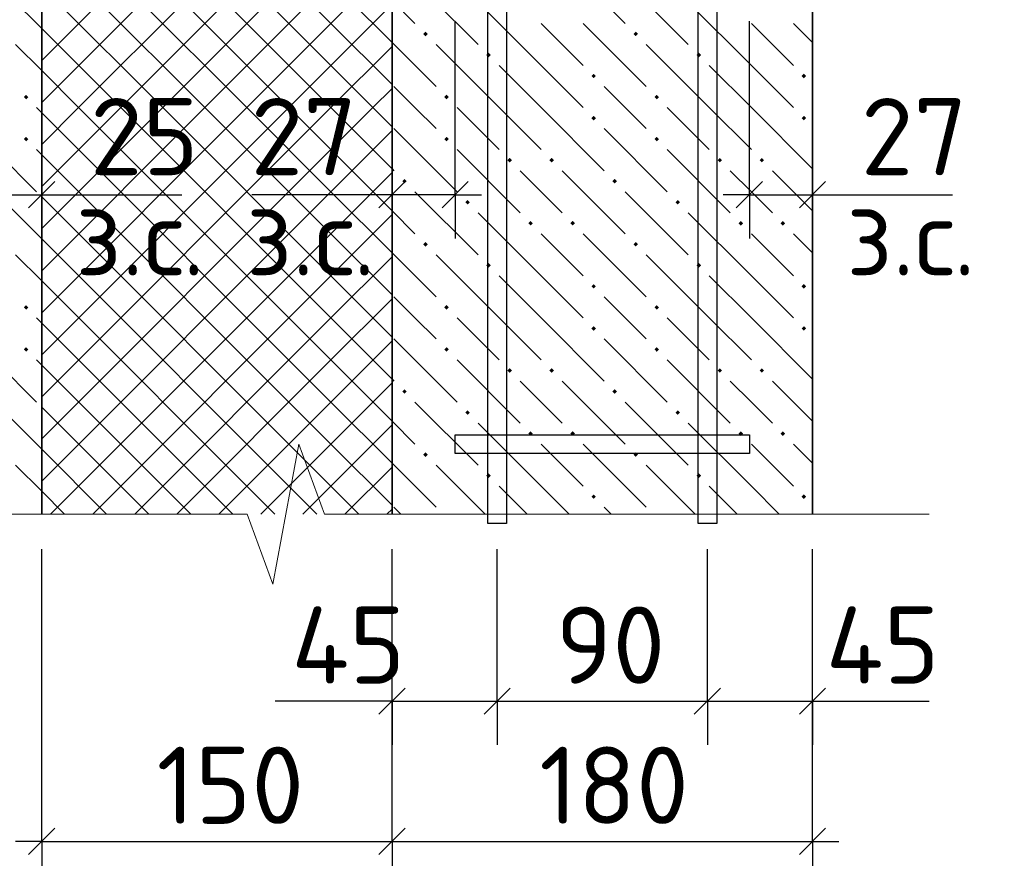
# Model space of a CAD drawing. Header units: millimetres. Extents: x 40580 to 1930067, y -240640 to 81020.
# Tile 429 of 656: x 1133009 to 1135819, y -203790 to -201398. Entities that reach past the tile are written whole.
import ezdxf

# ---------------------------------------------------------------- set-up
doc = ezdxf.new("R2010")
doc.units = ezdxf.units.MM
for name, color, linetype, lineweight in [('Standard', 7, 'Continuous', 25), ('ЖБ Перекрытие верхний уровень', 7, 'Continuous', 35), ('Примечания', 7, 'Continuous', 13), ('Ребро вкладыша арматура S1', 52, 'Continuous', 25), ('Ребро вкладыша арматура поперечная AW', 52, 'Continuous', 25)]:
    doc.layers.add(name, color=color, linetype=linetype, lineweight=lineweight)
doc.layers.add('Размерная выноска', color=7, linetype='Continuous')
doc.layers.add('Стилевая поверхн.', color=7, linetype='Continuous')
doc.styles.add('ISOCPEUR', font='isocpeur.ttf')

msp = doc.modelspace()

# ---------------------------------------------------------------- hatches: boundary and pattern name
at = {"layer": 'ЖБ Перекрытие верхний уровень', "linetype": 'Continuous', "lineweight": -3, "transparency": 33554687}
for points in [[(1134160.9, -201438.3), (1134167.4, -201431.8), (1134173.9, -201438.3), (1134167.4, -201444.8)], [(1134760.9, -201438.3), (1134767.4, -201431.8), (1134773.9, -201438.3), (1134767.4, -201444.8)], [(1134340.9, -201498.3), (1134347.4, -201491.8), (1134353.9, -201498.3), (1134347.4, -201504.8)], [(1134940.9, -201498.3), (1134947.4, -201491.8), (1134953.9, -201498.3), (1134947.4, -201504.8)], [(1134640.9, -201558.3), (1134647.4, -201551.8), (1134653.9, -201558.3), (1134647.4, -201564.8)], [(1135240.9, -201558.3), (1135247.4, -201551.8), (1135253.9, -201558.3), (1135247.4, -201564.8)], [(1133020.9, -201618.3), (1133027.4, -201611.8), (1133033.9, -201618.3), (1133027.4, -201624.8)], [(1134220.9, -201618.3), (1134227.4, -201611.8), (1134233.9, -201618.3), (1134227.4, -201624.8)], [(1134820.9, -201618.3), (1134827.4, -201611.8), (1134833.9, -201618.3), (1134827.4, -201624.8)], [(1134640.9, -201678.3), (1134647.4, -201671.8), (1134653.9, -201678.3), (1134647.4, -201684.8)], [(1135240.9, -201678.3), (1135247.4, -201671.8), (1135253.9, -201678.3), (1135247.4, -201684.8)], [(1133020.9, -201738.3), (1133027.4, -201731.8), (1133033.9, -201738.3), (1133027.4, -201744.8)], [(1134220.9, -201738.3), (1134227.4, -201731.8), (1134233.9, -201738.3), (1134227.4, -201744.8)], [(1134820.9, -201738.3), (1134827.4, -201731.8), (1134833.9, -201738.3), (1134827.4, -201744.8)], [(1134400.9, -201798.3), (1134407.4, -201791.8), (1134413.9, -201798.3), (1134407.4, -201804.8)], [(1134520.9, -201798.3), (1134527.4, -201791.8), (1134533.9, -201798.3), (1134527.4, -201804.8)], [(1135000.9, -201798.3), (1135007.4, -201791.8), (1135013.9, -201798.3), (1135007.4, -201804.8)], [(1135120.9, -201798.3), (1135127.4, -201791.8), (1135133.9, -201798.3), (1135127.4, -201804.8)], [(1134100.9, -201858.3), (1134107.4, -201851.8), (1134113.9, -201858.3), (1134107.4, -201864.8)], [(1134700.9, -201858.3), (1134707.4, -201851.8), (1134713.9, -201858.3), (1134707.4, -201864.8)], [(1134280.9, -201918.3), (1134287.4, -201911.8), (1134293.9, -201918.3), (1134287.4, -201924.8)], [(1134880.9, -201918.3), (1134887.4, -201911.8), (1134893.9, -201918.3), (1134887.4, -201924.8)], [(1134460.9, -201978.3), (1134467.4, -201971.8), (1134473.9, -201978.3), (1134467.4, -201984.8)], [(1134580.9, -201978.3), (1134587.4, -201971.8), (1134593.9, -201978.3), (1134587.4, -201984.8)], [(1135060.9, -201978.3), (1135067.4, -201971.8), (1135073.9, -201978.3), (1135067.4, -201984.8)], [(1135180.9, -201978.3), (1135187.4, -201971.8), (1135193.9, -201978.3), (1135187.4, -201984.8)], [(1134160.9, -202038.3), (1134167.4, -202031.8), (1134173.9, -202038.3), (1134167.4, -202044.8)], [(1134760.9, -202038.3), (1134767.4, -202031.8), (1134773.9, -202038.3), (1134767.4, -202044.8)], [(1134340.9, -202098.3), (1134347.4, -202091.8), (1134353.9, -202098.3), (1134347.4, -202104.8)], [(1134940.9, -202098.3), (1134947.4, -202091.8), (1134953.9, -202098.3), (1134947.4, -202104.8)], [(1134640.9, -202158.3), (1134647.4, -202151.8), (1134653.9, -202158.3), (1134647.4, -202164.8)], [(1135240.9, -202158.3), (1135247.4, -202151.8), (1135253.9, -202158.3), (1135247.4, -202164.8)], [(1133020.9, -202218.3), (1133027.4, -202211.8), (1133033.9, -202218.3), (1133027.4, -202224.8)], [(1134220.9, -202218.3), (1134227.4, -202211.8), (1134233.9, -202218.3), (1134227.4, -202224.8)], [(1134820.9, -202218.3), (1134827.4, -202211.8), (1134833.9, -202218.3), (1134827.4, -202224.8)], [(1134640.9, -202278.3), (1134647.4, -202271.8), (1134653.9, -202278.3), (1134647.4, -202284.8)], [(1135240.9, -202278.3), (1135247.4, -202271.8), (1135253.9, -202278.3), (1135247.4, -202284.8)], [(1133020.9, -202338.3), (1133027.4, -202331.8), (1133033.9, -202338.3), (1133027.4, -202344.8)], [(1134220.9, -202338.3), (1134227.4, -202331.8), (1134233.9, -202338.3), (1134227.4, -202344.8)], [(1134820.9, -202338.3), (1134827.4, -202331.8), (1134833.9, -202338.3), (1134827.4, -202344.8)], [(1134400.9, -202398.3), (1134407.4, -202391.8), (1134413.9, -202398.3), (1134407.4, -202404.8)], [(1134520.9, -202398.3), (1134527.4, -202391.8), (1134533.9, -202398.3), (1134527.4, -202404.8)], [(1135000.9, -202398.3), (1135007.4, -202391.8), (1135013.9, -202398.3), (1135007.4, -202404.8)], [(1135120.9, -202398.3), (1135127.4, -202391.8), (1135133.9, -202398.3), (1135127.4, -202404.8)], [(1134100.9, -202458.3), (1134107.4, -202451.8), (1134113.9, -202458.3), (1134107.4, -202464.8)], [(1134700.9, -202458.3), (1134707.4, -202451.8), (1134713.9, -202458.3), (1134707.4, -202464.8)], [(1134280.9, -202518.3), (1134287.4, -202511.8), (1134293.9, -202518.3), (1134287.4, -202524.8)], [(1134880.9, -202518.3), (1134887.4, -202511.8), (1134893.9, -202518.3), (1134887.4, -202524.8)], [(1134460.9, -202578.3), (1134467.4, -202571.8), (1134473.9, -202578.3), (1134467.4, -202584.8)], [(1134580.9, -202578.3), (1134587.4, -202571.8), (1134593.9, -202578.3), (1134587.4, -202584.8)], [(1135060.9, -202578.3), (1135067.4, -202571.8), (1135073.9, -202578.3), (1135067.4, -202584.8)], [(1135180.9, -202578.3), (1135187.4, -202571.8), (1135193.9, -202578.3), (1135187.4, -202584.8)], [(1134160.9, -202638.3), (1134167.4, -202631.8), (1134173.9, -202638.3), (1134167.4, -202644.8)], [(1134760.9, -202638.3), (1134767.4, -202631.8), (1134773.9, -202638.3), (1134767.4, -202644.8)], [(1134340.9, -202698.3), (1134347.4, -202691.8), (1134353.9, -202698.3), (1134347.4, -202704.8)], [(1134940.9, -202698.3), (1134947.4, -202691.8), (1134953.9, -202698.3), (1134947.4, -202704.8)], [(1134640.9, -202758.3), (1134647.4, -202751.8), (1134653.9, -202758.3), (1134647.4, -202764.8)], [(1135240.9, -202758.3), (1135247.4, -202751.8), (1135253.9, -202758.3), (1135247.4, -202764.8)]]:
    msp.add_hatch(color=7, dxfattribs=at).paths.add_polyline_path(points, flags=16)

# ---------------------------------------------------------------- linework, layer by layer
at = {"layer": 'Standard', "color": 251, "linetype": 'Continuous', "lineweight": -3, "true_color": 0x656565, "transparency": 33554687}
for p, q in [((1134252, -201897), (1134252, -201401.6)), ((1135092, -201897), (1135092, -201401.6)), ((1133072, -201897), (1133072, -201772)), ((1134072, -201897), (1134072, -201772)), ((1134252, -201897), (1134252, -201772)), ((1135092, -201897), (1135092, -201772)), ((1135272, -201897), (1135272, -201772)), ((1133072, -201897), (1133072, -202022)), ((1133072, -201897), (1133072, -202197)), ((1134072, -201897), (1134072, -202022)), ((1134072, -201897), (1134072, -202197)), ((1134252, -201897), (1134252, -202022)), ((1135092, -201897), (1135092, -202022)), ((1135272, -201897), (1135272, -202022)), ((1135272, -201897), (1135272, -202197)), ((1133072, -203741.6), (1133072, -202908.2)), ((1135272, -203741.6), (1135272, -202908.2)), ((1134072, -203341.6), (1134072, -203216.6)), ((1134372, -203341.6), (1134372, -203216.6)), ((1134972, -203341.6), (1134972, -203216.6)), ((1135272, -203341.6), (1135272, -203216.6)), ((1134072, -203341.6), (1134072, -203466.6)), ((1134372, -203341.6), (1134372, -203466.6)), ((1134972, -203341.6), (1134972, -203466.6)), ((1135272, -203341.6), (1135272, -203466.6)), ((1133072, -203741.6), (1133072, -203616.6)), ((1134072, -203741.6), (1134072, -203616.6)), ((1135272, -203741.6), (1135272, -203616.6)), ((1133072, -203741.6), (1133072, -203866.6)), ((1134072, -203741.6), (1134072, -203866.6)), ((1135272, -203741.6), (1135272, -203866.6))]:
    msp.add_line(p, q, dxfattribs=at)
at = {"layer": 'Standard', "color": 7, "linetype": 'Continuous', "lineweight": 25, "transparency": 33554687}
for p, q in [((1133034.5, -201934.5), (1133109.5, -201859.5)), ((1134109.5, -201859.5), (1134034.5, -201934.5)), ((1134289.5, -201859.5), (1134214.5, -201934.5)), ((1135054.5, -201934.5), (1135129.5, -201859.5)), ((1135234.5, -201934.5), (1135309.5, -201859.5)), ((1134034.5, -203379.1), (1134109.5, -203304.1)), ((1134334.5, -203379.1), (1134409.5, -203304.1)), ((1134934.5, -203379.1), (1135009.5, -203304.1)), ((1135234.5, -203379.1), (1135309.5, -203304.1)), ((1133034.5, -203779.1), (1133109.5, -203704.1)), ((1134034.5, -203779.1), (1134109.5, -203704.1)), ((1135234.5, -203779.1), (1135309.5, -203704.1))]:
    msp.add_line(p, q, dxfattribs=at)
at = {"layer": 'Standard', "color": 7, "linetype": 'Continuous', "lineweight": -3, "transparency": 33554687}
for p, q in [((1132905.3, -201897), (1133072, -201897)), ((1133072, -201897), (1133147, -201897)), ((1134072, -201897), (1133997, -201897)), ((1134252, -201897), (1134072, -201897)), ((1134252, -201897), (1134327, -201897)), ((1135092, -201897), (1135017, -201897)), ((1135092, -201897), (1135272, -201897)), ((1135272, -201897), (1135347, -201897)), ((1134072, -203341.6), (1133997, -203341.6)), ((1134072, -203341.6), (1134372, -203341.6)), ((1134372, -203341.6), (1134972, -203341.6)), ((1134972, -203341.6), (1135272, -203341.6)), ((1135272, -203341.6), (1135347, -203341.6)), ((1133072, -203741.6), (1132997, -203741.6)), ((1133072, -203741.6), (1134072, -203741.6)), ((1134072, -203741.6), (1135272, -203741.6)), ((1135272, -203741.6), (1135347, -203741.6))]:
    msp.add_line(p, q, dxfattribs=at)
at = {"layer": 'Standard', "color": 251, "linetype": 'Continuous', "lineweight": -3, "true_color": 0x656565, "transparency": 33554687}
for points in [[(1134072, -203341.6), (1134072, -203324.6), (1134072, -203324.6), (1134072, -203324.6), (1134072, -203324.6), (1134072, -202908.2)], [(1134072, -203741.6), (1134072, -203724.6), (1134072, -203724.6), (1134072, -202908.2)], [(1134372, -203341.6), (1134372, -203324.6), (1134372, -203324.6), (1134372, -203324.6), (1134372, -203324.6), (1134372, -202908.2)], [(1134972, -203341.6), (1134972, -203324.6), (1134972, -203324.6), (1134972, -202908.2)], [(1135272, -203341.6), (1135272, -203324.6), (1135272, -203324.6), (1135272, -202908.2)]]:
    msp.add_lwpolyline(points, dxfattribs=at)
at = {"layer": 'ЖБ Перекрытие верхний уровень', "transparency": 33554687}
for p, q in [((1135272, -202808.2), (1135272, -196941.6)), ((1133072, -202808.2), (1133072, -200474.9)), ((1134072, -200474.9), (1134072, -202808.2))]:
    msp.add_line(p, q, dxfattribs=at)
at = {"layer": 'ЖБ Перекрытие верхний уровень', "color": 9, "linetype": 'Continuous', "lineweight": -3, "true_color": 0xc7c7c7, "transparency": 33554687}
for p, q in [((1134557.4, -201228.3), (1134737.4, -201408.3)), ((1132937.4, -201288.3), (1133072, -201422.9)), ((1134137.4, -201288.3), (1134317.4, -201468.3)), ((1134737.4, -201288.3), (1134917.4, -201468.3)), ((1134072, -201342.9), (1134137.4, -201408.3)), ((1134497.4, -201528.3), (1134317.4, -201348.3)), ((1135097.4, -201528.3), (1134917.4, -201348.3)), ((1134497.4, -201408.3), (1134617.4, -201528.3)), ((1134617.4, -201408.3), (1134797.4, -201588.3)), ((1135097.4, -201408.3), (1135217.4, -201528.3)), ((1135217.4, -201408.3), (1135272, -201462.9)), ((1133072, -201542.9), (1132997.4, -201468.3)), ((1134072, -201462.9), (1134197.4, -201588.3)), ((1134377.4, -201648.3), (1134197.4, -201468.3)), ((1134977.4, -201648.3), (1134797.4, -201468.3)), ((1134377.4, -201528.3), (1134497.4, -201648.3)), ((1134497.4, -201528.3), (1134617.4, -201648.3)), ((1134977.4, -201528.3), (1135097.4, -201648.3)), ((1135097.4, -201528.3), (1135217.4, -201648.3)), ((1134137.4, -201648.3), (1134077.4, -201588.3)), ((1134737.4, -201648.3), (1134677.4, -201588.3)), ((1133057.4, -201648.3), (1133072, -201662.9)), ((1134197.4, -201708.3), (1134137.4, -201648.3)), ((1134257.4, -201648.3), (1134377.4, -201768.3)), ((1134377.4, -201648.3), (1134497.4, -201768.3)), ((1134497.4, -201648.3), (1134677.4, -201828.3)), ((1134797.4, -201708.3), (1134737.4, -201648.3)), ((1134857.4, -201648.3), (1134977.4, -201768.3)), ((1134977.4, -201648.3), (1135097.4, -201768.3)), ((1135097.4, -201648.3), (1135272, -201822.9)), ((1132877.4, -201708.3), (1133057.4, -201888.3)), ((1134077.4, -201708.3), (1134257.4, -201888.3)), ((1134677.4, -201708.3), (1134857.4, -201888.3)), ((1133057.4, -201768.3), (1133072, -201782.9)), ((1134257.4, -201768.3), (1134437.4, -201948.3)), ((1134857.4, -201768.3), (1135037.4, -201948.3)), ((1134072, -201822.9), (1134077.4, -201828.3)), ((1134497.4, -201888.3), (1134437.4, -201828.3)), ((1134557.4, -201828.3), (1134737.4, -202008.3)), ((1135097.4, -201888.3), (1135037.4, -201828.3)), ((1135157.4, -201828.3), (1135272, -201942.9)), ((1132937.4, -201888.3), (1133072, -202022.9)), ((1134137.4, -201888.3), (1134317.4, -202068.3)), ((1134557.4, -201948.3), (1134497.4, -201888.3)), ((1134737.4, -201888.3), (1134917.4, -202068.3)), ((1135157.4, -201948.3), (1135097.4, -201888.3)), ((1134072, -201942.9), (1134137.4, -202008.3)), ((1134497.4, -202128.3), (1134317.4, -201948.3)), ((1135097.4, -202128.3), (1134917.4, -201948.3)), ((1134497.4, -202008.3), (1134617.4, -202128.3)), ((1134617.4, -202008.3), (1134797.4, -202188.3)), ((1135097.4, -202008.3), (1135217.4, -202128.3)), ((1135217.4, -202008.3), (1135272, -202062.9)), ((1133072, -202142.9), (1132997.4, -202068.3)), ((1134072, -202062.9), (1134197.4, -202188.3)), ((1134377.4, -202248.3), (1134197.4, -202068.3)), ((1134977.4, -202248.3), (1134797.4, -202068.3)), ((1134377.4, -202128.3), (1134497.4, -202248.3)), ((1134497.4, -202128.3), (1134617.4, -202248.3)), ((1134977.4, -202128.3), (1135097.4, -202248.3)), ((1135097.4, -202128.3), (1135217.4, -202248.3)), ((1134137.4, -202248.3), (1134077.4, -202188.3)), ((1134737.4, -202248.3), (1134677.4, -202188.3)), ((1133057.4, -202248.3), (1133072, -202262.9)), ((1134197.4, -202308.3), (1134137.4, -202248.3)), ((1134257.4, -202248.3), (1134377.4, -202368.3)), ((1134377.4, -202248.3), (1134497.4, -202368.3)), ((1134497.4, -202248.3), (1134677.4, -202428.3)), ((1134797.4, -202308.3), (1134737.4, -202248.3)), ((1134857.4, -202248.3), (1134977.4, -202368.3)), ((1134977.4, -202248.3), (1135097.4, -202368.3)), ((1135097.4, -202248.3), (1135272, -202422.9)), ((1132877.4, -202308.3), (1133057.4, -202488.3)), ((1134077.4, -202308.3), (1134257.4, -202488.3)), ((1134677.4, -202308.3), (1134857.4, -202488.3)), ((1133057.4, -202368.3), (1133072, -202382.9)), ((1134257.4, -202368.3), (1134437.4, -202548.3)), ((1134857.4, -202368.3), (1135037.4, -202548.3)), ((1134072, -202422.9), (1134077.4, -202428.3)), ((1134497.4, -202488.3), (1134437.4, -202428.3)), ((1134557.4, -202428.3), (1134737.4, -202608.3)), ((1135097.4, -202488.3), (1135037.4, -202428.3)), ((1135157.4, -202428.3), (1135272, -202542.9)), ((1132937.4, -202488.3), (1133072, -202622.9)), ((1134137.4, -202488.3), (1134317.4, -202668.3)), ((1134557.4, -202548.3), (1134497.4, -202488.3)), ((1134737.4, -202488.3), (1134917.4, -202668.3)), ((1135157.4, -202548.3), (1135097.4, -202488.3)), ((1134072, -202542.9), (1134137.4, -202608.3)), ((1134497.4, -202728.3), (1134317.4, -202548.3)), ((1135097.4, -202728.3), (1134917.4, -202548.3)), ((1134497.4, -202608.3), (1134617.4, -202728.3)), ((1134617.4, -202608.3), (1134797.4, -202788.3)), ((1135097.4, -202608.3), (1135217.4, -202728.3)), ((1135217.4, -202608.3), (1135272, -202662.9)), ((1133072, -202742.9), (1132997.4, -202668.3)), ((1134072, -202662.9), (1134197.4, -202788.3)), ((1134337.3, -202808.2), (1134197.4, -202668.3)), ((1134937.3, -202808.2), (1134797.4, -202668.3)), ((1134377.4, -202728.3), (1134457.3, -202808.2)), ((1134497.4, -202728.3), (1134577.3, -202808.2)), ((1134977.4, -202728.3), (1135057.3, -202808.2)), ((1135097.4, -202728.3), (1135177.3, -202808.2)), ((1134097.3, -202808.2), (1134077.4, -202788.3)), ((1134697.3, -202808.2), (1134677.4, -202788.3))]:
    msp.add_line(p, q, dxfattribs=at)
at = {"layer": 'Примечания', "color": 7, "linetype": 'Continuous', "lineweight": 13, "transparency": 33554687}
for p, q in [((1133731.9, -203008.2), (1133805.4, -202608.2)), ((1133805.4, -202608.2), (1133878.8, -202808.2)), ((1131931.9, -202808.2), (1133658.4, -202808.2)), ((1133658.4, -202808.2), (1133731.9, -203008.2)), ((1133878.8, -202808.2), (1135605.3, -202808.2)), ((1135605.3, -202808.2), (1135605.3, -202808.2))]:
    msp.add_line(p, q, dxfattribs=at)
at = {"layer": 'Размерная выноска', "color": 7, "linetype": 'Continuous', "lineweight": -3, "transparency": 33554687}
for p, q in [((1133072, -201897), (1133472, -201897)), ((1134072, -201897), (1133672, -201897)), ((1135272, -201897), (1135672, -201897)), ((1134072, -203341.6), (1133738.7, -203341.6)), ((1135272, -203341.6), (1135605.3, -203341.6))]:
    msp.add_line(p, q, dxfattribs=at)
at = {"layer": 'Ребро вкладыша арматура S1', "color": 7, "linetype": 'Continuous', "lineweight": 25, "transparency": 33554687}
for points in [[(1134345.3, -202834.9), (1134345.3, -197108.2), (1134398.7, -197108.2), (1134398.7, -202834.9), (1134345.3, -202834.9)], [(1134345.3, -202834.9), (1134345.3, -197108.2), (1134398.7, -197108.2), (1134398.7, -202834.9), (1134345.3, -202834.9)], [(1134945.3, -202834.9), (1134945.3, -197108.2), (1134998.7, -197108.2), (1134998.7, -202834.9), (1134945.3, -202834.9)], [(1134945.3, -202834.9), (1134945.3, -197108.2), (1134998.7, -197108.2), (1134998.7, -202834.9), (1134945.3, -202834.9)]]:
    msp.add_lwpolyline(points, dxfattribs=at)
at = {"layer": 'Ребро вкладыша арматура поперечная AW', "color": 7, "linetype": 'Continuous', "lineweight": -3, "transparency": 33554687}
msp.add_lwpolyline([(1134252, -202581.6), (1135092, -202581.6), (1135092, -202634.9), (1134252, -202634.9), (1134252, -202581.6)], dxfattribs=at)
at = {"layer": 'Стилевая поверхн.', "color": 252, "linetype": 'Continuous', "lineweight": 13, "true_color": 0x8f8f8f, "transparency": 33554687}
for p, q in [((1133072, -200582.9), (1133897.4, -201408.3)), ((1133072, -201513.7), (1133897.4, -200688.3)), ((1133072, -200702.9), (1133897.4, -201528.3)), ((1133072, -201633.7), (1133897.4, -200808.3)), ((1133072, -200822.9), (1133897.4, -201648.3)), ((1133177.4, -201648.3), (1133897.4, -200928.3)), ((1133072, -200942.9), (1133777.4, -201648.3)), ((1133072, -201062.9), (1133657.4, -201648.3)), ((1133297.4, -201648.3), (1133897.4, -201048.3)), ((1133072, -201182.9), (1133537.4, -201648.3)), ((1133417.4, -201648.3), (1133897.4, -201168.3)), ((1133897.4, -201408.3), (1134072, -201233.7)), ((1133537.4, -201648.3), (1133897.4, -201288.3)), ((1133897.4, -201288.3), (1134072, -201462.9)), ((1133072, -201302.9), (1133417.4, -201648.3)), ((1133897.4, -201528.3), (1134072, -201353.7)), ((1133657.4, -201648.3), (1133897.4, -201408.3)), ((1133897.4, -201408.3), (1134072, -201582.9)), ((1133072, -201422.9), (1133297.4, -201648.3)), ((1133897.4, -201648.3), (1134072, -201473.7)), ((1133072, -201542.9), (1133177.4, -201648.3)), ((1133777.4, -201648.3), (1133897.4, -201528.3)), ((1133897.4, -201528.3), (1134017.4, -201648.3)), ((1134017.4, -201648.3), (1134072, -201593.7)), ((1133072, -201753.7), (1133177.4, -201648.3)), ((1133072, -201873.7), (1133297.4, -201648.3)), ((1133072, -201993.7), (1133417.4, -201648.3)), ((1133072, -202113.7), (1133537.4, -201648.3)), ((1133072, -202233.7), (1133657.4, -201648.3)), ((1133072, -202353.7), (1133777.4, -201648.3)), ((1133072, -202473.7), (1133897.4, -201648.3)), ((1133072, -201662.9), (1133897.4, -202488.3)), ((1133177.4, -201648.3), (1133897.4, -202368.3)), ((1133297.4, -201648.3), (1133897.4, -202248.3)), ((1133417.4, -201648.3), (1133897.4, -202128.3)), ((1133537.4, -201648.3), (1133897.4, -202008.3)), ((1133657.4, -201648.3), (1133897.4, -201888.3)), ((1133777.4, -201648.3), (1133897.4, -201768.3)), ((1133897.4, -201768.3), (1134017.4, -201648.3)), ((1133897.4, -201648.3), (1134072, -201822.9)), ((1134017.4, -201648.3), (1134072, -201702.9)), ((1133897.4, -201888.3), (1134072, -201713.7)), ((1133072, -202593.7), (1133897.4, -201768.3)), ((1133897.4, -201768.3), (1134072, -201942.9)), ((1133072, -201782.9), (1133897.4, -202608.3)), ((1133897.4, -202008.3), (1134072, -201833.7)), ((1133072, -202713.7), (1133897.4, -201888.3)), ((1133897.4, -201888.3), (1134072, -202062.9)), ((1133072, -201902.9), (1133897.4, -202728.3)), ((1133897.4, -202128.3), (1134072, -201953.7)), ((1133072, -202022.9), (1133857.3, -202808.2)), ((1133097.5, -202808.2), (1133897.4, -202008.3)), ((1133897.4, -202008.3), (1134072, -202182.9)), ((1133897.4, -202248.3), (1134072, -202073.7)), ((1133072, -202142.9), (1133737.3, -202808.2)), ((1133217.5, -202808.2), (1133897.4, -202128.3)), ((1133897.4, -202128.3), (1134072, -202302.9)), ((1133897.4, -202368.3), (1134072, -202193.7)), ((1133337.5, -202808.2), (1133897.4, -202248.3)), ((1133897.4, -202248.3), (1134072, -202422.9)), ((1133072, -202262.9), (1133617.3, -202808.2)), ((1133897.4, -202488.3), (1134072, -202313.7)), ((1133457.5, -202808.2), (1133897.4, -202368.3)), ((1133897.4, -202368.3), (1134072, -202542.9)), ((1133072, -202382.9), (1133497.3, -202808.2)), ((1133897.4, -202608.3), (1134072, -202433.7)), ((1133072, -202502.9), (1133377.3, -202808.2)), ((1133577.5, -202808.2), (1133897.4, -202488.3)), ((1133897.4, -202488.3), (1134072, -202662.9)), ((1133897.4, -202728.3), (1134072, -202553.7)), ((1133697.5, -202808.2), (1133897.4, -202608.3)), ((1133897.4, -202608.3), (1134072, -202782.9)), ((1133072, -202622.9), (1133257.3, -202808.2)), ((1133937.5, -202808.2), (1134072, -202673.7)), ((1133817.5, -202808.2), (1133897.4, -202728.3)), ((1133897.4, -202728.3), (1133977.3, -202808.2)), ((1133072, -202742.9), (1133137.3, -202808.2)), ((1134057.5, -202808.2), (1134072, -202793.7))]:
    msp.add_line(p, q, dxfattribs=at)

# ---------------------------------------------------------------- texts
at = {"layer": 'Standard', "color": 7, "linetype": 'Continuous', "lineweight": 25, "transparency": 33554687, "char_height": 220, "attachment_point": 7, "style": 'ISOCPEUR'}
for s, insert, width in [('25', (1133209.8, -201841.2), 375.741), ('27', (1133668.1, -201841.2), 391.317), ('27', (1135409.8, -201841.2), 391.311), ('з.с.', (1133168.3, -202127.1), 446.06), ('з.с.', (1133655.2, -202127.1), 446.06), ('з.с.', (1135368.3, -202127.1), 446.06), ('45', (1133784.4, -203291.5), 375.735), ('90', (1134539, -203291.6), 391.311), ('45', (1135309.5, -203291.5), 375.741), ('150', (1133399.9, -203691.5), 469.509), ('180', (1134492.1, -203691.5), 485.079)]:
    msp.add_mtext(s, dxfattribs=dict(at, insert=insert, width=width))

doc.saveas('drawing.dxf')
